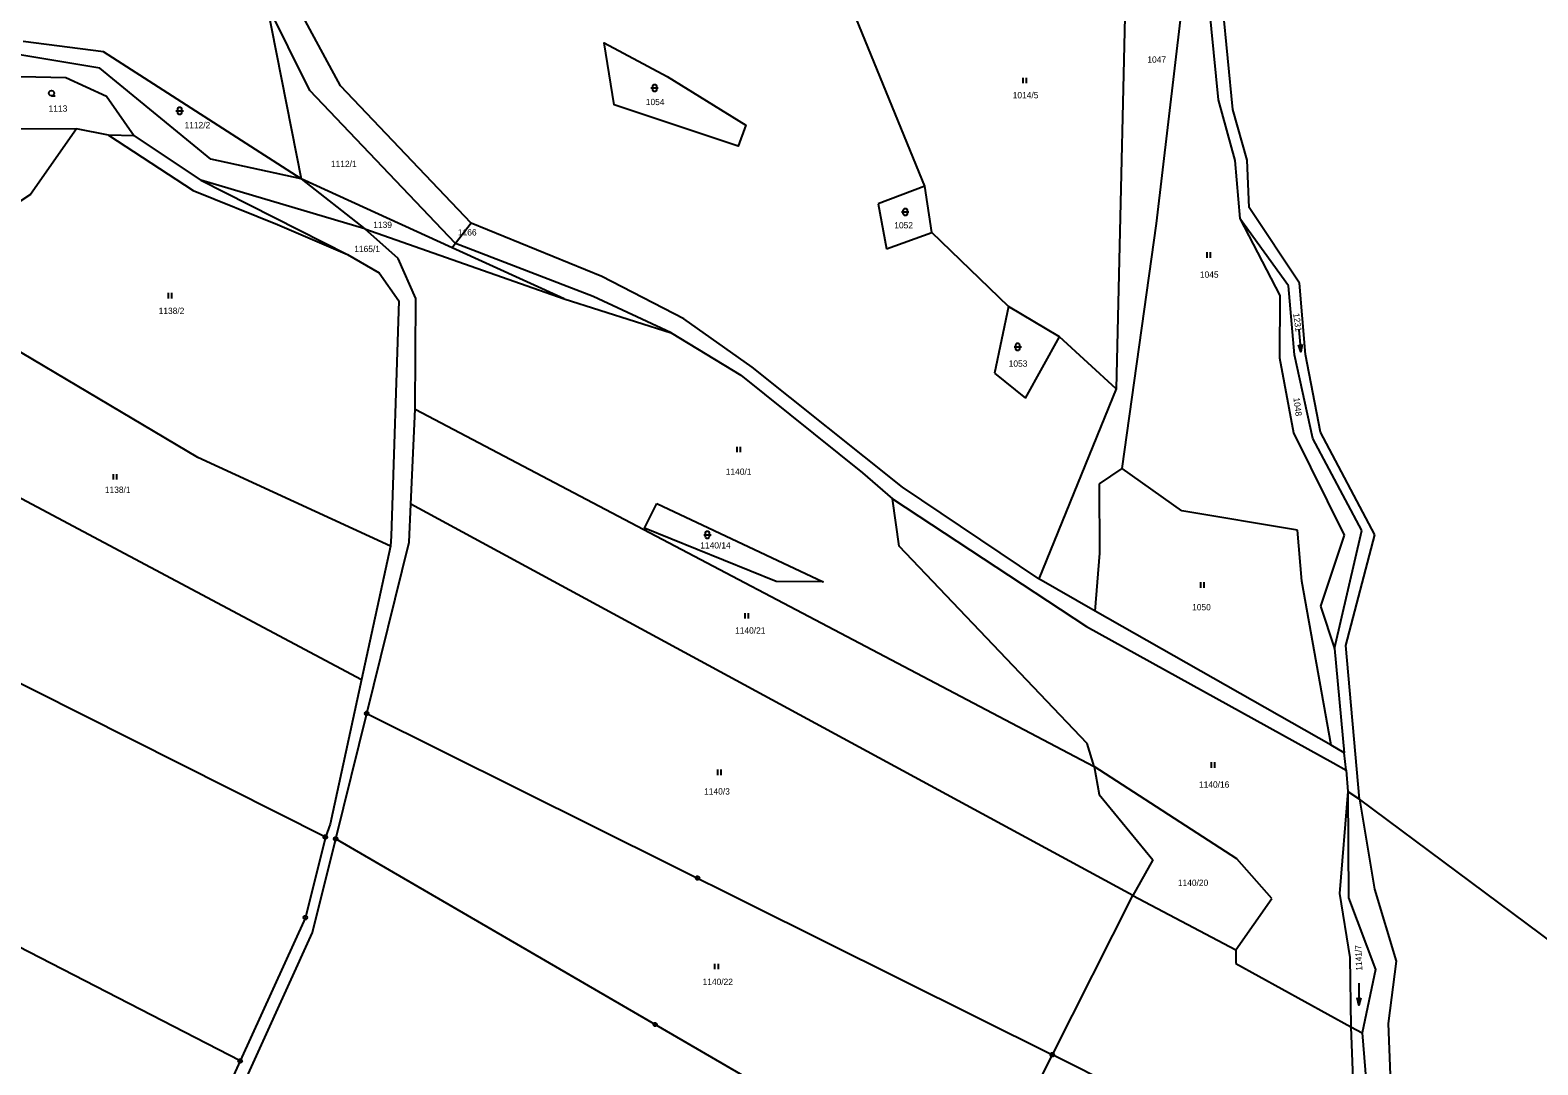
# Model space of a CAD drawing. Extents: x -694465 to -690527, y -983694 to -978978.
# Drawn here: x -691436.7 to -691028.7, y -981921 to -981640.9 of the extents above; entities that cross this region are included whole.
import ezdxf

# ---------------------------------------------------------------- set-up
doc = ezdxf.new("R2010")
doc.units = 0
for name, color, linetype in [('Vrstva 1', 7, 'Continuous'), ('Vrstva 18', 7, 'Continuous'), ('Vrstva 24', 7, 'Continuous'), ('Vrstva 25', 7, 'Continuous')]:
    doc.layers.add(name, color=color, linetype=linetype)

msp = doc.modelspace()

# ---------------------------------------------------------------- linework, layer by layer
at = {"layer": 'Vrstva 1'}
for points in [[(-691139.62, -981602.43), (-691142.79, -981738)], [(-691352.71, -981656.01), (-691373.46, -981617.6)], [(-691131.91, -981693.26), (-691123.67, -981623.6)], [(-691372.81, -981633.63), (-691363.38, -981681.2)], [(-691361.08, -981657.29), (-691372.81, -981633.63)], [(-691194.57, -981683.19), (-691214.66, -981634)], [(-691117.73, -981634.14), (-691115.16, -981659.77)], [(-691111.19, -981662.43), (-691113.96, -981634.64)], [(-691416.86, -981646.8), (-691438.61, -981644.04)], [(-691264.32, -981653.44), (-691242.99, -981666.67), (-691245.13, -981672.34), (-691278.63, -981661.12), (-691281.34, -981644.38), (-691264.32, -981653.44)], [(-691417.92, -981651.24), (-691439.55, -981647.6)], [(-691363.38, -981681.2), (-691416.86, -981646.8)], [(-691387.82, -981675.85), (-691417.92, -981651.24)], [(-691439.27, -981653.46), (-691427.06, -981653.77)], [(-691427.06, -981653.77), (-691416.05, -981658.84)], [(-691317.34, -981693.15), (-691352.71, -981656.01)], [(-691416.05, -981658.84), (-691408.63, -981669.53)], [(-691321.64, -981698.66), (-691361.08, -981657.29)], [(-691115.16, -981659.77), (-691110.65, -981676.18)], [(-691107.37, -981676.12), (-691111.19, -981662.43)], [(-691424.16, -981667.64), (-691440.89, -981667.72)], [(-691424.16, -981667.64), (-691436.62, -981685.4)], [(-691415.5, -981669.34), (-691424.16, -981667.64)], [(-691408.63, -981669.53), (-691415.5, -981669.34)], [(-691415.5, -981669.34), (-691392.64, -981684.31)], [(-691408.63, -981669.53), (-691390.52, -981681.51)], [(-691363.38, -981681.2), (-691387.82, -981675.85)], [(-691110.65, -981676.18), (-691109.27, -981691.92)], [(-691106.76, -981688.91), (-691107.37, -981676.12)], [(-691363.38, -981681.2), (-691346.14, -981694.75)], [(-691322.485, -981699.84), (-691363.38, -981681.2)], [(-691392.64, -981684.31), (-691369.78, -981693.51)], [(-691390.52, -981681.51), (-691350.81, -981701.69)], [(-691346.14, -981694.75), (-691390.52, -981681.51)], [(-691194.57, -981683.19), (-691207.25, -981687.97)], [(-691192.66, -981695.66), (-691194.57, -981683.19)], [(-691436.62, -981685.4), (-691468.33, -981706.26)], [(-691207.25, -981687.97), (-691204.92, -981700.15)], [(-691093.14, -981709.4), (-691106.76, -981688.91)], [(-691317.34, -981693.15), (-691321.64, -981698.66)], [(-691282.05, -981707.64), (-691317.34, -981693.15)], [(-691141.16, -981759.57), (-691131.91, -981693.26)], [(-691109.27, -981691.92), (-691098.45, -981712.77)], [(-691096.17, -981710.09), (-691109.27, -981691.92)], [(-691369.78, -981693.51), (-691350.81, -981701.69)], [(-691337.09, -981702.7), (-691346.14, -981694.75)], [(-691346.14, -981694.75), (-691292.21, -981713.64)], [(-691204.92, -981700.15), (-691192.66, -981695.66)], [(-691171.89, -981715.77), (-691192.66, -981695.66)], [(-691321.64, -981698.66), (-691322.485, -981699.84)], [(-691292.21, -981713.64), (-691322.485, -981699.84)], [(-691284.34, -981712.99), (-691321.64, -981698.66)], [(-691350.81, -981701.69), (-691342.28, -981706.58)], [(-691332.31, -981713.53), (-691337.09, -981702.7)], [(-691391.34, -981756.62), (-691471.64, -981708.93)], [(-691342.28, -981706.58), (-691336.98, -981714.23)], [(-691259.77, -981719.06), (-691282.05, -981707.64)], [(-691091.54, -981728.74), (-691093.14, -981709.4)], [(-691332.52, -981743.52), (-691332.31, -981713.53)], [(-691292.21, -981713.64), (-691263.27, -981722.85)], [(-691263.27, -981722.85), (-691284.34, -981712.99)], [(-691098.45, -981712.77), (-691098.57, -981729.65)], [(-691094.51, -981728.79), (-691096.17, -981710.09)], [(-691336.98, -981714.23), (-691339.06, -981777.91)], [(-691171.89, -981715.77), (-691175.76, -981733.76)], [(-691158.15, -981723.94), (-691171.89, -981715.77)], [(-691241.31, -981732.1), (-691259.77, -981719.06)], [(-691263.27, -981722.85), (-691244.35, -981734.3)], [(-691167.33, -981740.5), (-691158.15, -981723.94)], [(-691142.79, -981738), (-691158.15, -981723.94)], [(-691098.57, -981729.65), (-691094.8, -981749.91)], [(-691089.58, -981751.42), (-691094.51, -981728.79)], [(-691087.44, -981749.71), (-691091.54, -981728.74)], [(-691200.64, -981764.64), (-691241.31, -981732.1)], [(-691175.76, -981733.76), (-691167.33, -981740.5)], [(-691244.35, -981734.3), (-691211.45, -981760.78)], [(-691142.79, -981738), (-691163.73, -981789.4)], [(-691492.09, -981739.51), (-691347.03, -981816.65)], [(-690793.34, -981739.6), (-690821.94, -981768.3), (-690841.34, -981790.62), (-690863.77, -981811.26), (-690867.83, -981813.72), (-690896.88, -981831.35), (-690938.53, -981853.76), (-690953.68, -981861.92), (-690957.91, -981864.19), (-691024.07, -981888.35), (-691076.95, -981849.05)], [(-691333.69, -981769.22), (-691332.52, -981743.52)], [(-691332.52, -981743.52), (-691148.76, -981840.18)], [(-691094.8, -981749.91), (-691081.07, -981777.6)], [(-691072.74, -981777.54), (-691087.44, -981749.71)], [(-691076.28, -981776.32), (-691089.58, -981751.42)], [(-691339.17, -981780.55), (-691391.34, -981756.62)], [(-691211.45, -981760.78), (-691203.32, -981767.81)], [(-691147.26, -981763.76), (-691141.16, -981759.57)], [(-691125.04, -981770.98), (-691141.16, -981759.57)], [(-691163.73, -981789.4), (-691200.64, -981764.64)], [(-691147.19, -981782.48), (-691147.26, -981763.76)], [(-691334.16, -981779.54), (-691333.69, -981769.22)], [(-691138.28, -981875.15), (-691333.69, -981769.22)], [(-691267.16, -981769.02), (-691222.13, -981790.21), (-691234.85, -981790.11), (-691270.46, -981775.69), (-691267.16, -981769.02)], [(-691201.5, -981780.61), (-691203.32, -981767.81)], [(-691203.32, -981767.81), (-691150.79, -981802.3)], [(-691093.74, -981776.29), (-691125.04, -981770.98)], [(-691339.06, -981777.91), (-691339.17, -981780.55)], [(-691092.55, -981790.03), (-691093.74, -981776.29)], [(-691081.07, -981777.6), (-691087.48, -981796.83)], [(-691083.69, -981808.28), (-691076.28, -981776.32)], [(-691080.58, -981807.51), (-691072.74, -981777.54)], [(-691356.81, -981859.31), (-691514.28, -981780.16)], [(-691339.17, -981780.55), (-691347.03, -981816.65)], [(-691345.63, -981825.85), (-691334.16, -981779.54)], [(-691150.6, -981834.02), (-691201.5, -981780.61)], [(-691148.46, -981798.18), (-691147.19, -981782.48)], [(-691148.46, -981798.18), (-691163.73, -981789.4)], [(-691084.63, -981834.46), (-691092.55, -981790.03)], [(-691084.63, -981834.46), (-691148.46, -981798.18)], [(-691087.48, -981796.83), (-691083.69, -981808.28)], [(-691150.79, -981802.3), (-691084.07, -981839.25)], [(-691076.95, -981849.05), (-691080.58, -981807.51)], [(-691083.69, -981808.28), (-691081.03, -981836.5)], [(-691347.03, -981816.65), (-691355.56, -981855.84)], [(-691354.04, -981859.8), (-691345.63, -981825.85)], [(-691345.63, -981825.85), (-691160.05, -981918.22)], [(-691148.76, -981840.18), (-691150.6, -981834.02)], [(-691081.03, -981836.5), (-691084.63, -981834.46)], [(-691110.15, -981865.21), (-691148.76, -981840.18)], [(-691148.76, -981840.18), (-691147.38, -981847.75)], [(-691084.07, -981839.25), (-691080.51, -981841.2)], [(-691080.51, -981841.2), (-691081.03, -981836.5)], [(-691080.51, -981841.2), (-691080.05, -981847.02)], [(-691147.38, -981847.75), (-691132.86, -981865.44)], [(-691080.05, -981847.02), (-691082.31, -981874.62)], [(-691080.05, -981847.02), (-691079.91, -981875.72)], [(-691080.05, -981847.02), (-691076.95, -981849.05)], [(-691379.9, -981919.9), (-691518.24, -981848.73)], [(-691076.95, -981849.05), (-691072.87, -981873.42), (-691067.04, -981892.88), (-691069.17, -981909.77), (-691067.98, -981939.91), (-691066.71, -981964.74)], [(-691355.56, -981855.84), (-691356.81, -981859.31)], [(-691356.81, -981859.31), (-691362.23, -981881.1)], [(-691360.3, -981885.1), (-691354.04, -981859.8)], [(-691354.04, -981859.8), (-691181.25, -981960.15)], [(-691132.86, -981865.44), (-691138.28, -981875.15)], [(-691100.61, -981875.93), (-691110.15, -981865.21)], [(-691160.05, -981918.22), (-691138.28, -981875.15)], [(-691138.28, -981875.15), (-691110.44, -981889.83)], [(-691110.44, -981889.83), (-691100.61, -981875.93)], [(-691082.31, -981874.62), (-691079.56, -981891.93)], [(-691079.91, -981875.72), (-691072.61, -981895.17)], [(-691362.23, -981881.1), (-691379.9, -981919.9)], [(-691415.12, -982005.79), (-691360.3, -981885.1)], [(-691110.44, -981889.83), (-691110.42, -981893.51)], [(-691079.56, -981891.93), (-691079.25, -981910.64)], [(-691110.42, -981893.51), (-691079.25, -981910.64)], [(-691072.61, -981895.17), (-691076.2, -981912.32)], [(-691079.25, -981910.64), (-691078.3, -981936.6)], [(-691079.25, -981910.64), (-691076.2, -981912.32)], [(-691076.2, -981912.32), (-691072.04, -981963.44)], [(-691379.9, -981919.9), (-691415.9, -981998.95)], [(-691181.25, -981960.15), (-691160.05, -981918.22)], [(-691123.76, -981936.46), (-691160.05, -981918.22)]]:
    msp.add_lwpolyline(points, dxfattribs=at)
at = {"layer": 'Vrstva 24'}
for points in [[(-691345.476, -981825.374), (-691345.226, -981825.556), (-691345.13, -981825.85), (-691345.226, -981826.144), (-691345.476, -981826.326), (-691345.784, -981826.326), (-691346.034, -981826.144), (-691346.13, -981825.85), (-691346.034, -981825.556), (-691345.784, -981825.374)], [(-691356.656, -981858.834), (-691356.406, -981859.016), (-691356.31, -981859.31), (-691356.406, -981859.604), (-691356.656, -981859.786), (-691356.964, -981859.786), (-691357.214, -981859.604), (-691357.31, -981859.31), (-691357.214, -981859.016), (-691356.964, -981858.834)], [(-691353.886, -981859.324), (-691353.636, -981859.506), (-691353.54, -981859.8), (-691353.636, -981860.094), (-691353.886, -981860.276), (-691354.194, -981860.276), (-691354.444, -981860.094), (-691354.54, -981859.8), (-691354.444, -981859.506), (-691354.194, -981859.324)], [(-691255.956, -981869.934), (-691255.706, -981870.116), (-691255.61, -981870.41), (-691255.706, -981870.704), (-691255.956, -981870.886), (-691256.264, -981870.886), (-691256.514, -981870.704), (-691256.61, -981870.41), (-691256.514, -981870.116), (-691256.264, -981869.934)], [(-691362.076, -981880.624), (-691361.826, -981880.806), (-691361.73, -981881.1), (-691361.826, -981881.394), (-691362.076, -981881.576), (-691362.384, -981881.576), (-691362.634, -981881.394), (-691362.73, -981881.1), (-691362.634, -981880.806), (-691362.384, -981880.624)], [(-691267.416, -981909.544), (-691267.166, -981909.726), (-691267.07, -981910.02), (-691267.166, -981910.314), (-691267.416, -981910.496), (-691267.724, -981910.496), (-691267.974, -981910.314), (-691268.07, -981910.02), (-691267.974, -981909.726), (-691267.724, -981909.544)], [(-691159.896, -981917.744), (-691159.646, -981917.926), (-691159.55, -981918.22), (-691159.646, -981918.514), (-691159.896, -981918.696), (-691160.204, -981918.696), (-691160.454, -981918.514), (-691160.55, -981918.22), (-691160.454, -981917.926), (-691160.204, -981917.744)], [(-691379.746, -981919.424), (-691379.496, -981919.606), (-691379.4, -981919.9), (-691379.496, -981920.194), (-691379.746, -981920.376), (-691380.054, -981920.376), (-691380.304, -981920.194), (-691380.4, -981919.9), (-691380.304, -981919.606), (-691380.054, -981919.424)]]:
    msp.add_lwpolyline(points, close=True, dxfattribs=at)
for points in [[(-691345.749, -981825.85), (-691345.51, -981825.85)], [(-691356.929, -981859.31), (-691356.69, -981859.31)], [(-691354.159, -981859.8), (-691353.92, -981859.8)], [(-691256.229, -981870.41), (-691255.99, -981870.41)], [(-691362.349, -981881.1), (-691362.11, -981881.1)], [(-691267.689, -981910.02), (-691267.45, -981910.02)], [(-691380.019, -981919.9), (-691379.78, -981919.9)], [(-691160.169, -981918.22), (-691159.93, -981918.22)]]:
    msp.add_lwpolyline(points, dxfattribs=at)
at = {"layer": 'Vrstva 25'}
for points in [[(-691268.73, -981656.59), (-691266.73, -981656.59)], [(-691168.09, -981653.81), (-691168.09, -981655.31)], [(-691167.09, -981655.31), (-691167.09, -981653.81)], [(-691430.98, -981658.73), (-691431.355, -981658.629), (-691431.629, -981658.355), (-691431.73, -981657.98), (-691431.629, -981657.605), (-691431.355, -981657.331), (-691430.98, -981657.23), (-691430.605, -981657.331), (-691430.331, -981657.605), (-691430.23, -981657.98), (-691430.331, -981658.355), (-691430.605, -981658.629), (-691430.98, -981658.73), (-691429.98, -981658.731)], [(-691397.28, -981662.77), (-691395.28, -981662.77)], [(-691200.9, -981690.15), (-691198.9, -981690.15)], [(-691118.26, -981701.04), (-691118.26, -981702.54)], [(-691117.26, -981702.54), (-691117.26, -981701.04)], [(-691399.4, -981712.07), (-691399.4, -981713.57)], [(-691398.4, -981713.57), (-691398.4, -981712.07)], [(-691092.463, -981726.001), (-691092.782, -981728.038), (-691093.459, -981726.091)], [(-691093.318, -981722.062), (-691092.782, -981728.038)], [(-691170.42, -981726.65), (-691168.42, -981726.65)], [(-691245.49, -981753.66), (-691245.49, -981755.16)], [(-691244.49, -981755.16), (-691244.49, -981753.66)], [(-691414.31, -981761.07), (-691414.31, -981762.57)], [(-691413.31, -981762.57), (-691413.31, -981761.07)], [(-691254.43, -981777.5), (-691252.43, -981777.5)], [(-691119.97, -981790.33), (-691119.97, -981791.83)], [(-691118.97, -981791.83), (-691118.97, -981790.33)], [(-691243.33, -981798.7), (-691243.33, -981800.2)], [(-691242.33, -981800.2), (-691242.33, -981798.7)], [(-691117.08, -981839.04), (-691117.08, -981840.54)], [(-691116.08, -981840.54), (-691116.08, -981839.04)], [(-691250.72, -981841.05), (-691250.72, -981842.55)], [(-691249.72, -981842.55), (-691249.72, -981841.05)], [(-691251.47, -981893.58), (-691251.47, -981895.08)], [(-691250.47, -981895.08), (-691250.47, -981893.58)], [(-691077.079, -981898.81), (-691077.081, -981904.81)], [(-691076.58, -981902.81), (-691077.081, -981904.81), (-691077.58, -981902.81)]]:
    msp.add_lwpolyline(points, dxfattribs=at)
for points in [[(-691268.23, -981656.09), (-691268.135, -981655.796), (-691267.885, -981655.614), (-691267.575, -981655.614), (-691267.325, -981655.796), (-691267.23, -981656.09), (-691267.23, -981657.09), (-691267.325, -981657.384), (-691267.575, -981657.566), (-691267.885, -981657.566), (-691268.135, -981657.384), (-691268.23, -981657.09)], [(-691396.78, -981662.27), (-691396.685, -981661.976), (-691396.435, -981661.794), (-691396.125, -981661.794), (-691395.875, -981661.976), (-691395.78, -981662.27), (-691395.78, -981663.27), (-691395.875, -981663.564), (-691396.125, -981663.746), (-691396.435, -981663.746), (-691396.685, -981663.564), (-691396.78, -981663.27)], [(-691200.4, -981689.65), (-691200.305, -981689.356), (-691200.055, -981689.174), (-691199.745, -981689.174), (-691199.495, -981689.356), (-691199.4, -981689.65), (-691199.4, -981690.65), (-691199.495, -981690.944), (-691199.745, -981691.126), (-691200.055, -981691.126), (-691200.305, -981690.944), (-691200.4, -981690.65)], [(-691169.92, -981726.15), (-691169.825, -981725.856), (-691169.575, -981725.674), (-691169.265, -981725.674), (-691169.015, -981725.856), (-691168.92, -981726.15), (-691168.92, -981727.15), (-691169.015, -981727.444), (-691169.265, -981727.626), (-691169.575, -981727.626), (-691169.825, -981727.444), (-691169.92, -981727.15)], [(-691253.93, -981777), (-691253.835, -981776.706), (-691253.585, -981776.524), (-691253.275, -981776.524), (-691253.025, -981776.706), (-691252.93, -981777), (-691252.93, -981778), (-691253.025, -981778.294), (-691253.275, -981778.476), (-691253.585, -981778.476), (-691253.835, -981778.294), (-691253.93, -981778)]]:
    msp.add_lwpolyline(points, close=True, dxfattribs=at)

# ---------------------------------------------------------------- texts
at = {"layer": 'Vrstva 18'}
for s, p in [('1047', (-691134.342, -981649.75)), ('1054', (-691270.099, -981661.23)), ('1014/5', (-691170.79, -981659.39)), ('1113', (-691431.747, -981663)), ('1112/2', (-691394.946, -981667.47)), ('1112/1', (-691355.334, -981677.99)), ('1139', (-691343.864, -981694.46)), ('1052', (-691202.843, -981694.59)), ('1166', (-691320.957, -981696.51)), ('1165/1', (-691349.015, -981701)), ('1045', (-691120.129, -981707.94)), ('1138/2', (-691401.957, -981717.74)), ('1053', (-691171.876, -981732.03)), ('1140/1', (-691248.455, -981761.28)), ('1138/1', (-691416.522, -981766.16)), ('1140/14', (-691255.354, -981781.22)), ('1050', (-691122.226, -981797.95)), ('1140/21', (-691245.937, -981804.25)), ('1140/16', (-691120.374, -981845.94)), ('1140/3', (-691254.31, -981847.8)), ('1140/20', (-691126.083, -981872.52)), ('1140/22', (-691254.737, -981899.32))]:
    msp.add_text(s, height=1.7, dxfattribs=at).set_placement(p)
for s, rotation, p in [('1231', 278.11371, (-691094.908, -981717.643)), ('1048', 277.19698, (-691094.823, -981740.476)), ('1141/7', 92.70457, (-691076.149, -981895.438))]:
    msp.add_text(s, height=1.7, rotation=rotation, dxfattribs=at).set_placement(p)

doc.saveas('drawing.dxf')
